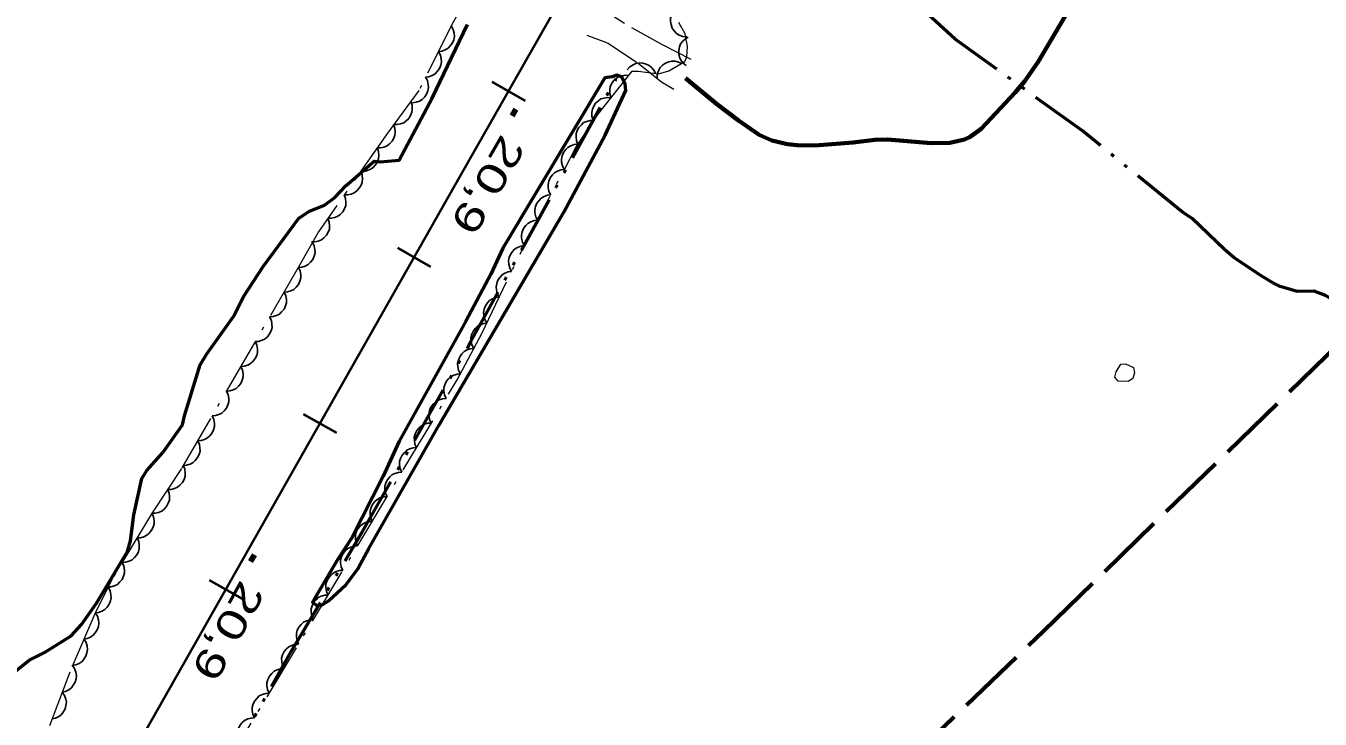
# Model space of a CAD drawing. Extents: x 386081 to 389416, y 5130568 to 5134082.
# Drawn here: x 387751.9 to 387887.4, y 5131867.6 to 5131940.2 of the extents above; entities that cross this region are included whole.
import ezdxf

# ---------------------------------------------------------------- set-up
doc = ezdxf.new("R2010")
doc.units = 0
doc.header["$LTSCALE"] = 1.2
for name, pattern in [('DASH_DOUBLE_DOT', [9.2, 5, -1.2, 0.3, -1.2, 0.3, -1.2]), ('DOT_DASHED', [7.7, 5, -1.2, 0.3, -1.2]), ('LONG_DASHED', [7.5, 6, -1.5]), ('MEDIUM_DASHED', [4.5, 3, -1.5])]:
    doc.linetypes.add(name, pattern=pattern)
for name, color, linetype, lineweight in [('1', 7, 'Continuous', 53), ('19', 7, 'Continuous', 13), ('2', 7, 'Continuous', 13), ('22', 7, 'Continuous', 13), ('23', 7, 'Continuous', 40), ('3', 7, 'Continuous', 140), ('4', 7, 'DASH_DOUBLE_DOT', 53), ('44', 7, 'Continuous', 25)]:
    doc.layers.add(name, color=color, linetype=linetype, lineweight=lineweight)

msp = doc.modelspace()

# ---------------------------------------------------------------- linework, layer by layer
at = {"layer": '1'}
msp.add_lwpolyline([(387750.77, 5131872.62), (387752.22, 5131873.78), (387753.82, 5131874.58), (387756.6, 5131876.34), (387757.7, 5131877.54), (387759.25, 5131879.76), (387762.52, 5131885.18), (387762.83, 5131886.3), (387763.17, 5131889.01), (387764, 5131892.82), (387764.54, 5131893.66), (387766.25, 5131895.59), (387768.27, 5131898.44), (387768.49, 5131899.38), (387770.12, 5131904.73), (387770.82, 5131905.87), (387773.59, 5131909.78), (387774.68, 5131911.91), (387776.73, 5131915.01), (387780.44, 5131920.08), (387781.56, 5131920.82), (387783.15, 5131921.46), (387784.23, 5131922.25), (387785.39, 5131923.5), (387788.34, 5131926.04), (387788.98, 5131925.98), (387790.95, 5131926.15), (387794.43, 5131932.66), (387798.11, 5131940.38)], dxfattribs=at)
msp.add_lwpolyline([(387812.49, 5131934.78), (387801.8, 5131916.93), (387800.57, 5131914.23), (387797.95, 5131909.29), (387790.94, 5131896.72), (387789.29, 5131893.05), (387785.99, 5131886.59), (387784.52, 5131884.38), (387781.89, 5131879.87), (387782.33, 5131879.51), (387782.9, 5131879.57), (387783.54, 5131880), (387785.42, 5131881.72), (387786.64, 5131883.36), (387787.77, 5131885.47), (387795.12, 5131898.38), (387808.2, 5131920.7), (387812.54, 5131928.78), (387814.69, 5131933.45), (387814.62, 5131934.17), (387814.23, 5131934.88), (387813.76, 5131935.05), (387813.26, 5131934.88)], close=True, dxfattribs=at)
at = {"layer": '19', "linetype": 'MEDIUM_DASHED'}
for points in [[(387821.54, 5131936.72), (387818.47, 5131938.26), (387814.56, 5131940.48), (387812.65, 5131941.68), (387811.71, 5131942.38)], [(387810.63, 5131939.26), (387812.83, 5131938.42), (387816.03, 5131936.3), (387818.42, 5131934.38), (387819.71, 5131933.58)]]:
    msp.add_lwpolyline(points, dxfattribs=at)
at = {"layer": '2'}
msp.add_lwpolyline([(387866.28, 5131903), (387865.93, 5131903.42), (387866.04, 5131903.98), (387866.55, 5131904.79), (387867.02, 5131904.82), (387867.86, 5131904.45), (387867.99, 5131903.88), (387867.79, 5131903.28), (387867.31, 5131902.96)], close=True, dxfattribs=at)
at = {"layer": '22', "linetype": 'LONG_DASHED', "lineweight": 70}
for points in [[(387861.51, 5131942.59), (387857.89, 5131936.46), (387856.44, 5131934.41), (387855.48, 5131933.24), (387851.91, 5131929.43), (387850.76, 5131928.59), (387850.17, 5131928.34), (387848.63, 5131927.99), (387846.68, 5131927.94), (387842.11, 5131928.34), (387840.76, 5131928.29), (387838.5, 5131928.01), (387834.48, 5131927.68), (387832.65, 5131927.72), (387831.63, 5131927.84), (387829.99, 5131928.21), (387828.68, 5131928.83), (387826.51, 5131930.3), (387824.18, 5131932.05), (387820.96, 5131934.74)], [(387770.27, 5131794.67), (387771.06, 5131794.08), (387803.99, 5131824.79), (387830.92, 5131850.38), (387858.4, 5131876.8), (387891.65, 5131909.13)]]:
    msp.add_lwpolyline(points, dxfattribs=at)
at = {"layer": '23'}
for p, q in [((387800.67, 5131934.36), (387804.14, 5131932.38)), ((387790.78, 5131916.97), (387794.25, 5131914.99)), ((387780.91, 5131899.57), (387784.38, 5131897.59)), ((387771.04, 5131882.18), (387774.51, 5131880.2))]:
    msp.add_line(p, q, dxfattribs=at)
at = {"layer": '23', "lineweight": 35}
msp.add_lwpolyline([(388350.66, 5132898.63), (388202.91, 5132638.38), (388174.85, 5132589.18), (388148.16, 5132542.09), (388122.46, 5132497.01), (388036.96, 5132346.4), (388027.91, 5132330.61), (387994.29, 5132271.3), (387943.96, 5132182.8), (387915.65, 5132132.74), (387888.36, 5132084.71), (387863.09, 5132039.98), (387797.42, 5131924.62), (387647.54, 5131660.34), (387567.35, 5131519.3), (387534.84, 5131461.86), (387476.24, 5131358.73)], dxfattribs=at)
at = {"layer": '3'}
for p, q in [((387803.18, 5131931.5), (387802.78, 5131930.8)), ((387775.79, 5131884.83), (387775.4, 5131884.13))]:
    msp.add_line(p, q, dxfattribs=at)
at = {"layer": '4'}
for points in [[(387891.15, 5131909.61), (387891.65, 5131909.13), (387891.02, 5131909.84), (387889.67, 5131910.97), (387887.99, 5131911.98), (387886.78, 5131912.43), (387885.02, 5131912.42), (387883.24, 5131912.94), (387882.46, 5131913.3), (387881.3, 5131914.01), (387878.43, 5131915.94), (387877.39, 5131916.82), (387874.02, 5131920.05), (387872.99, 5131920.72), (387862.52, 5131929.24), (387849.18, 5131938.82), (387838.99, 5131948.2), (387831.29, 5131954.34), (387824.04, 5131959.5)], [(387718.66, 5131765.95), (387727.2, 5131779.97), (387734.78, 5131793.92), (387740.79, 5131803.55), (387742.67, 5131809), (387750.92, 5131824.55), (387757.56, 5131835.73), (387766.83, 5131851.75), (387779.64, 5131874.69), (387787.12, 5131887.26), (387798.44, 5131907.08), (387813.68, 5131934.68)]]:
    msp.add_lwpolyline(points, dxfattribs=at)
at = {"layer": '44', "linetype": 'DOT_DASHED', "lineweight": 13}
for points in [[(387808.7, 5131971.53), (387808.11, 5131969.24), (387806.9, 5131965.54), (387805.27, 5131961), (387803.04, 5131955.37), (387800.6, 5131950.11), (387800.54, 5131949.03), (387800.38, 5131948.28), (387799.8, 5131946.54), (387798.82, 5131944.51), (387796.63, 5131940.63), (387793.02, 5131933.46), (387789.72, 5131929), (387782.5, 5131918.66), (387780.5, 5131915.09), (387768.15, 5131893.86), (387765.08, 5131889.23), (387760.88, 5131882.24), (387759.07, 5131878.63), (387756.45, 5131872.54), (387754.12, 5131866.3)], [(387772.37, 5131862.03), (387797.04, 5131903.15), (387799.6, 5131908.01), (387803.99, 5131917.09), (387809.46, 5131927.48), (387811.75, 5131930.96), (387815.37, 5131935.47), (387816, 5131935.48), (387818.11, 5131935.22), (387819.21, 5131935.5), (387820.89, 5131936.49), (387821.09, 5131936.98), (387821.17, 5131938.08), (387820.91, 5131939.38), (387820.26, 5131940.57)]]:
    msp.add_lwpolyline(points, dxfattribs=at)
at = {"layer": '44'}
for points in [[(387821.08, 5131939.07), (387820.66, 5131939.11), (387820.29, 5131939.27), (387820, 5131939.43), (387819.76, 5131939.69), (387819.55, 5131939.99), (387819.43, 5131940.36), (387819.36, 5131940.67), (387819.38, 5131941.03), (387819.48, 5131941.38), (387819.64, 5131941.7)], [(387796.42, 5131940.22), (387796.63, 5131939.85), (387796.71, 5131939.46), (387796.74, 5131939.13), (387796.67, 5131938.78), (387796.53, 5131938.44), (387796.3, 5131938.13), (387796.08, 5131937.89), (387795.78, 5131937.71), (387795.43, 5131937.58), (387795.07, 5131937.54)], [(387821.02, 5131936.06), (387820.69, 5131936.32), (387820.46, 5131936.65), (387820.31, 5131936.95), (387820.25, 5131937.29), (387820.24, 5131937.66), (387820.33, 5131938.03), (387820.44, 5131938.34), (387820.66, 5131938.62), (387820.93, 5131938.87), (387821.24, 5131939.05)], [(387795.07, 5131937.54), (387795.28, 5131937.17), (387795.36, 5131936.78), (387795.39, 5131936.45), (387795.32, 5131936.1), (387795.18, 5131935.76), (387794.95, 5131935.45), (387794.73, 5131935.21), (387794.43, 5131935.03), (387794.08, 5131934.9), (387793.72, 5131934.86)], [(387817.97, 5131934.77), (387817.99, 5131935.18), (387818.14, 5131935.57), (387818.29, 5131935.86), (387818.54, 5131936.11), (387818.84, 5131936.32), (387819.2, 5131936.46), (387819.51, 5131936.54), (387819.86, 5131936.52), (387820.23, 5131936.44), (387820.55, 5131936.29)], [(387813.15, 5131932.7), (387813.02, 5131933.1), (387813.02, 5131933.51), (387813.06, 5131933.83), (387813.21, 5131934.15), (387813.41, 5131934.46), (387813.7, 5131934.72), (387813.96, 5131934.91), (387814.3, 5131935.01), (387814.67, 5131935.07), (387815.02, 5131935.04)], [(387814.83, 5131935.62), (387815.1, 5131935.94), (387815.45, 5131936.15), (387815.75, 5131936.29), (387816.1, 5131936.34), (387816.47, 5131936.33), (387816.83, 5131936.22), (387817.13, 5131936.09), (387817.4, 5131935.86), (387817.64, 5131935.58), (387817.8, 5131935.26)], [(387793.72, 5131934.86), (387793.93, 5131934.49), (387794.01, 5131934.1), (387794.04, 5131933.77), (387793.97, 5131933.42), (387793.83, 5131933.08), (387793.6, 5131932.77), (387793.38, 5131932.53), (387793.08, 5131932.35), (387792.73, 5131932.23), (387792.37, 5131932.18)], [(387811.27, 5131930.36), (387811.15, 5131930.76), (387811.14, 5131931.17), (387811.19, 5131931.49), (387811.33, 5131931.82), (387811.53, 5131932.12), (387811.82, 5131932.38), (387812.09, 5131932.57), (387812.42, 5131932.67), (387812.79, 5131932.73), (387813.15, 5131932.7)], [(387792.17, 5131932.31), (387792.31, 5131931.91), (387792.32, 5131931.51), (387792.29, 5131931.18), (387792.16, 5131930.85), (387791.97, 5131930.54), (387791.69, 5131930.27), (387791.44, 5131930.07), (387791.11, 5131929.95), (387790.74, 5131929.88), (387790.38, 5131929.9)], [(387790.36, 5131929.91), (387790.51, 5131929.52), (387790.54, 5131929.12), (387790.52, 5131928.79), (387790.39, 5131928.46), (387790.21, 5131928.14), (387789.94, 5131927.86), (387789.69, 5131927.66), (387789.36, 5131927.53), (387789, 5131927.45), (387788.64, 5131927.45)], [(387809.68, 5131927.81), (387809.52, 5131928.2), (387809.48, 5131928.6), (387809.49, 5131928.93), (387809.6, 5131929.27), (387809.78, 5131929.59), (387810.04, 5131929.87), (387810.28, 5131930.09), (387810.61, 5131930.22), (387810.97, 5131930.31), (387811.33, 5131930.32)], [(387788.64, 5131927.45), (387788.79, 5131927.06), (387788.82, 5131926.66), (387788.8, 5131926.33), (387788.68, 5131926), (387788.49, 5131925.68), (387788.22, 5131925.4), (387787.97, 5131925.2), (387787.64, 5131925.07), (387787.28, 5131924.99), (387786.92, 5131924.99)], [(387808.25, 5131925.18), (387808.05, 5131925.55), (387807.97, 5131925.94), (387807.95, 5131926.27), (387808.03, 5131926.62), (387808.17, 5131926.96), (387808.4, 5131927.26), (387808.63, 5131927.5), (387808.94, 5131927.67), (387809.29, 5131927.79), (387809.65, 5131927.83)], [(387786.92, 5131924.99), (387787.07, 5131924.6), (387787.1, 5131924.2), (387787.08, 5131923.87), (387786.96, 5131923.54), (387786.78, 5131923.22), (387786.51, 5131922.94), (387786.25, 5131922.74), (387785.93, 5131922.61), (387785.56, 5131922.53), (387785.2, 5131922.53)], [(387806.85, 5131922.52), (387806.65, 5131922.89), (387806.57, 5131923.29), (387806.55, 5131923.62), (387806.63, 5131923.96), (387806.77, 5131924.3), (387807.01, 5131924.61), (387807.23, 5131924.84), (387807.54, 5131925.01), (387807.89, 5131925.14), (387808.25, 5131925.18)], [(387785.2, 5131922.53), (387785.35, 5131922.14), (387785.38, 5131921.74), (387785.36, 5131921.41), (387785.24, 5131921.08), (387785.06, 5131920.76), (387784.79, 5131920.48), (387784.54, 5131920.28), (387784.21, 5131920.15), (387783.85, 5131920.07), (387783.49, 5131920.07)], [(387805.45, 5131919.87), (387805.26, 5131920.24), (387805.18, 5131920.63), (387805.16, 5131920.96), (387805.23, 5131921.31), (387805.38, 5131921.65), (387805.61, 5131921.95), (387805.83, 5131922.19), (387806.14, 5131922.36), (387806.49, 5131922.48), (387806.85, 5131922.52)], [(387783.49, 5131920.07), (387783.64, 5131919.68), (387783.67, 5131919.28), (387783.65, 5131918.95), (387783.52, 5131918.62), (387783.34, 5131918.3), (387783.07, 5131918.03), (387782.82, 5131917.82), (387782.49, 5131917.69), (387782.13, 5131917.61), (387781.77, 5131917.61)], [(387804.05, 5131917.21), (387803.86, 5131917.58), (387803.78, 5131917.98), (387803.76, 5131918.31), (387803.84, 5131918.65), (387803.98, 5131918.99), (387804.21, 5131919.3), (387804.44, 5131919.53), (387804.74, 5131919.7), (387805.09, 5131919.83), (387805.45, 5131919.87)], [(387781.88, 5131917.55), (387782.06, 5131917.17), (387782.13, 5131916.77), (387782.15, 5131916.44), (387782.06, 5131916.1), (387781.91, 5131915.77), (387781.67, 5131915.47), (387781.43, 5131915.24), (387781.12, 5131915.07), (387780.77, 5131914.96), (387780.41, 5131914.93)], [(387802.74, 5131914.51), (387802.54, 5131914.88), (387802.44, 5131915.27), (387802.41, 5131915.6), (387802.48, 5131915.95), (387802.61, 5131916.29), (387802.83, 5131916.6), (387803.05, 5131916.85), (387803.35, 5131917.03), (387803.69, 5131917.16), (387804.05, 5131917.22)], [(387780.41, 5131914.93), (387780.59, 5131914.56), (387780.65, 5131914.15), (387780.66, 5131913.82), (387780.57, 5131913.48), (387780.41, 5131913.15), (387780.16, 5131912.86), (387779.93, 5131912.63), (387779.61, 5131912.47), (387779.26, 5131912.36), (387778.9, 5131912.34)], [(387801.44, 5131911.81), (387801.23, 5131912.17), (387801.14, 5131912.57), (387801.1, 5131912.9), (387801.17, 5131913.24), (387801.3, 5131913.59), (387801.52, 5131913.9), (387801.74, 5131914.15), (387802.04, 5131914.33), (387802.39, 5131914.46), (387802.74, 5131914.51)], [(387778.9, 5131912.34), (387779.08, 5131911.96), (387779.14, 5131911.56), (387779.15, 5131911.23), (387779.06, 5131910.89), (387778.9, 5131910.56), (387778.65, 5131910.26), (387778.42, 5131910.04), (387778.1, 5131909.88), (387777.75, 5131909.77), (387777.39, 5131909.75)], [(387800.13, 5131909.11), (387799.92, 5131909.47), (387799.83, 5131909.87), (387799.8, 5131910.2), (387799.87, 5131910.54), (387800, 5131910.89), (387800.22, 5131911.2), (387800.43, 5131911.45), (387800.74, 5131911.63), (387801.08, 5131911.76), (387801.44, 5131911.81)], [(387777.39, 5131909.75), (387777.57, 5131909.37), (387777.63, 5131908.97), (387777.64, 5131908.64), (387777.55, 5131908.3), (387777.39, 5131907.96), (387777.15, 5131907.67), (387776.91, 5131907.44), (387776.6, 5131907.29), (387776.24, 5131907.18), (387775.88, 5131907.15)], [(387798.77, 5131906.44), (387798.58, 5131906.81), (387798.5, 5131907.21), (387798.48, 5131907.54), (387798.55, 5131907.88), (387798.7, 5131908.22), (387798.93, 5131908.52), (387799.15, 5131908.76), (387799.46, 5131908.93), (387799.81, 5131909.05), (387800.17, 5131909.09)], [(387775.88, 5131907.15), (387776.06, 5131906.78), (387776.13, 5131906.37), (387776.13, 5131906.04), (387776.04, 5131905.7), (387775.88, 5131905.37), (387775.64, 5131905.08), (387775.4, 5131904.85), (387775.09, 5131904.69), (387774.73, 5131904.58), (387774.37, 5131904.56)], [(387797.37, 5131903.78), (387797.18, 5131904.15), (387797.1, 5131904.55), (387797.08, 5131904.88), (387797.16, 5131905.22), (387797.3, 5131905.57), (387797.53, 5131905.87), (387797.76, 5131906.11), (387798.07, 5131906.28), (387798.41, 5131906.4), (387798.77, 5131906.44)], [(387774.37, 5131904.56), (387774.56, 5131904.18), (387774.62, 5131903.78), (387774.62, 5131903.45), (387774.53, 5131903.11), (387774.37, 5131902.78), (387774.13, 5131902.48), (387773.89, 5131902.26), (387773.58, 5131902.1), (387773.22, 5131901.99), (387772.87, 5131901.97)], [(387795.87, 5131901.19), (387795.69, 5131901.57), (387795.63, 5131901.97), (387795.63, 5131902.3), (387795.73, 5131902.64), (387795.89, 5131902.97), (387796.14, 5131903.27), (387796.38, 5131903.49), (387796.69, 5131903.64), (387797.05, 5131903.75), (387797.41, 5131903.77)], [(387772.87, 5131901.97), (387773.05, 5131901.59), (387773.11, 5131901.19), (387773.12, 5131900.86), (387773.02, 5131900.52), (387772.87, 5131900.18), (387772.62, 5131899.89), (387772.39, 5131899.66), (387772.07, 5131899.51), (387771.72, 5131899.4), (387771.36, 5131899.37)], [(387794.32, 5131898.62), (387794.15, 5131899), (387794.09, 5131899.4), (387794.09, 5131899.73), (387794.18, 5131900.07), (387794.35, 5131900.4), (387794.6, 5131900.69), (387794.83, 5131900.92), (387795.15, 5131901.07), (387795.51, 5131901.17), (387795.87, 5131901.19)], [(387771.36, 5131899.37), (387771.54, 5131899), (387771.6, 5131898.59), (387771.61, 5131898.26), (387771.51, 5131897.93), (387771.36, 5131897.59), (387771.11, 5131897.3), (387770.88, 5131897.07), (387770.56, 5131896.91), (387770.21, 5131896.8), (387769.85, 5131896.78)], [(387792.78, 5131896.05), (387792.6, 5131896.43), (387792.55, 5131896.83), (387792.54, 5131897.16), (387792.64, 5131897.5), (387792.8, 5131897.83), (387793.05, 5131898.12), (387793.29, 5131898.34), (387793.61, 5131898.5), (387793.96, 5131898.6), (387794.32, 5131898.62)], [(387769.85, 5131896.78), (387770.03, 5131896.4), (387770.09, 5131896), (387770.1, 5131895.67), (387770.01, 5131895.33), (387769.85, 5131895), (387769.6, 5131894.7), (387769.37, 5131894.48), (387769.05, 5131894.32), (387768.7, 5131894.21), (387768.34, 5131894.19)], [(387791.24, 5131893.48), (387791.06, 5131893.85), (387791, 5131894.26), (387791, 5131894.59), (387791.1, 5131894.92), (387791.26, 5131895.26), (387791.51, 5131895.55), (387791.75, 5131895.77), (387792.06, 5131895.92), (387792.42, 5131896.03), (387792.78, 5131896.05)], [(387768.36, 5131894.17), (387768.52, 5131893.79), (387768.56, 5131893.38), (387768.54, 5131893.05), (387768.43, 5131892.72), (387768.25, 5131892.4), (387767.99, 5131892.12), (387767.75, 5131891.9), (387767.42, 5131891.77), (387767.06, 5131891.68), (387766.7, 5131891.67)], [(387789.69, 5131890.9), (387789.52, 5131891.28), (387789.46, 5131891.68), (387789.46, 5131892.01), (387789.55, 5131892.35), (387789.72, 5131892.68), (387789.97, 5131892.98), (387790.2, 5131893.2), (387790.52, 5131893.35), (387790.88, 5131893.46), (387791.24, 5131893.48)], [(387766.7, 5131891.67), (387766.86, 5131891.29), (387766.9, 5131890.88), (387766.89, 5131890.55), (387766.77, 5131890.22), (387766.6, 5131889.9), (387766.33, 5131889.62), (387766.09, 5131889.4), (387765.76, 5131889.27), (387765.4, 5131889.18), (387765.04, 5131889.17)], [(387788.15, 5131888.33), (387787.97, 5131888.71), (387787.92, 5131889.11), (387787.91, 5131889.44), (387788.01, 5131889.78), (387788.17, 5131890.11), (387788.42, 5131890.4), (387788.66, 5131890.63), (387788.98, 5131890.78), (387789.33, 5131890.88), (387789.69, 5131890.9)], [(387765.05, 5131889.17), (387765.22, 5131888.79), (387765.28, 5131888.39), (387765.28, 5131888.06), (387765.18, 5131887.72), (387765.02, 5131887.39), (387764.77, 5131887.1), (387764.53, 5131886.88), (387764.22, 5131886.72), (387763.86, 5131886.62), (387763.5, 5131886.6)], [(387786.61, 5131885.76), (387786.43, 5131886.14), (387786.37, 5131886.54), (387786.37, 5131886.87), (387786.47, 5131887.21), (387786.63, 5131887.54), (387786.88, 5131887.83), (387787.12, 5131888.05), (387787.43, 5131888.21), (387787.79, 5131888.31), (387788.15, 5131888.33)], [(387763.5, 5131886.6), (387763.68, 5131886.22), (387763.73, 5131885.82), (387763.74, 5131885.49), (387763.64, 5131885.15), (387763.48, 5131884.82), (387763.23, 5131884.53), (387762.99, 5131884.3), (387762.67, 5131884.15), (387762.31, 5131884.05), (387761.96, 5131884.03)], [(387785.06, 5131883.19), (387784.89, 5131883.56), (387784.83, 5131883.97), (387784.83, 5131884.3), (387784.92, 5131884.63), (387785.09, 5131884.97), (387785.34, 5131885.26), (387785.57, 5131885.48), (387785.89, 5131885.63), (387786.25, 5131885.74), (387786.61, 5131885.76)], [(387761.96, 5131884.03), (387762.13, 5131883.65), (387762.19, 5131883.25), (387762.19, 5131882.92), (387762.09, 5131882.58), (387761.93, 5131882.25), (387761.68, 5131881.96), (387761.44, 5131881.73), (387761.13, 5131881.58), (387760.77, 5131881.48), (387760.41, 5131881.46)], [(387783.52, 5131880.61), (387783.34, 5131880.99), (387783.29, 5131881.39), (387783.28, 5131881.72), (387783.38, 5131882.06), (387783.54, 5131882.39), (387783.79, 5131882.69), (387784.03, 5131882.91), (387784.35, 5131883.06), (387784.7, 5131883.17), (387785.06, 5131883.19)], [(387760.47, 5131881.42), (387760.68, 5131881.06), (387760.76, 5131880.66), (387760.79, 5131880.33), (387760.72, 5131879.99), (387760.58, 5131879.65), (387760.36, 5131879.34), (387760.14, 5131879.1), (387759.83, 5131878.92), (387759.48, 5131878.79), (387759.13, 5131878.74)], [(387781.98, 5131878.04), (387781.8, 5131878.42), (387781.74, 5131878.82), (387781.74, 5131879.15), (387781.84, 5131879.49), (387782, 5131879.82), (387782.25, 5131880.11), (387782.49, 5131880.34), (387782.8, 5131880.49), (387783.16, 5131880.59), (387783.52, 5131880.61)], [(387759.12, 5131878.75), (387759.35, 5131878.39), (387759.46, 5131878), (387759.5, 5131877.68), (387759.45, 5131877.33), (387759.33, 5131876.98), (387759.13, 5131876.66), (387758.92, 5131876.4), (387758.63, 5131876.21), (387758.29, 5131876.06), (387757.93, 5131875.99)], [(387780.43, 5131875.47), (387780.26, 5131875.85), (387780.2, 5131876.25), (387780.2, 5131876.58), (387780.29, 5131876.92), (387780.46, 5131877.25), (387780.71, 5131877.54), (387780.94, 5131877.76), (387781.26, 5131877.92), (387781.62, 5131878.02), (387781.98, 5131878.04)], [(387757.93, 5131875.99), (387758.16, 5131875.64), (387758.27, 5131875.25), (387758.32, 5131874.92), (387758.26, 5131874.57), (387758.15, 5131874.22), (387757.94, 5131873.9), (387757.74, 5131873.65), (387757.44, 5131873.45), (387757.1, 5131873.3), (387756.75, 5131873.23)], [(387778.89, 5131872.9), (387778.71, 5131873.27), (387778.66, 5131873.68), (387778.65, 5131874.01), (387778.75, 5131874.34), (387778.91, 5131874.68), (387779.16, 5131874.97), (387779.4, 5131875.19), (387779.72, 5131875.34), (387780.07, 5131875.45), (387780.43, 5131875.47)], [(387756.71, 5131873.25), (387756.96, 5131872.91), (387757.09, 5131872.52), (387757.15, 5131872.2), (387757.11, 5131871.85), (387757.02, 5131871.49), (387756.82, 5131871.16), (387756.63, 5131870.9), (387756.35, 5131870.69), (387756.01, 5131870.52), (387755.66, 5131870.44)], [(387777.35, 5131870.32), (387777.17, 5131870.7), (387777.11, 5131871.1), (387777.11, 5131871.43), (387777.21, 5131871.77), (387777.37, 5131872.1), (387777.62, 5131872.4), (387777.86, 5131872.62), (387778.17, 5131872.77), (387778.53, 5131872.88), (387778.89, 5131872.9)], [(387755.66, 5131870.44), (387755.91, 5131870.1), (387756.04, 5131869.71), (387756.1, 5131869.39), (387756.06, 5131869.04), (387755.97, 5131868.68), (387755.77, 5131868.35), (387755.58, 5131868.09), (387755.3, 5131867.88), (387754.97, 5131867.71), (387754.62, 5131867.63)], [(387775.8, 5131867.75), (387775.63, 5131868.13), (387775.57, 5131868.53), (387775.57, 5131868.86), (387775.66, 5131869.2), (387775.83, 5131869.53), (387776.07, 5131869.82), (387776.31, 5131870.05), (387776.63, 5131870.2), (387776.99, 5131870.3), (387777.35, 5131870.32)], [(387774.26, 5131865.18), (387774.08, 5131865.56), (387774.03, 5131865.96), (387774.02, 5131866.29), (387774.12, 5131866.63), (387774.28, 5131866.96), (387774.53, 5131867.25), (387774.77, 5131867.47), (387775.09, 5131867.63), (387775.44, 5131867.73), (387775.8, 5131867.75)]]:
    msp.add_lwpolyline(points, dxfattribs=at)

# ---------------------------------------------------------------- texts
at = {"layer": '3', "width": 1.4}
for rotation, p in [(239.987, (387801.7, 5131929.02)), (241.277, (387774.37, 5131882.32))]:
    msp.add_text('20,9   ', height=3, rotation=rotation, dxfattribs=at).set_placement(p)

doc.saveas('drawing.dxf')
